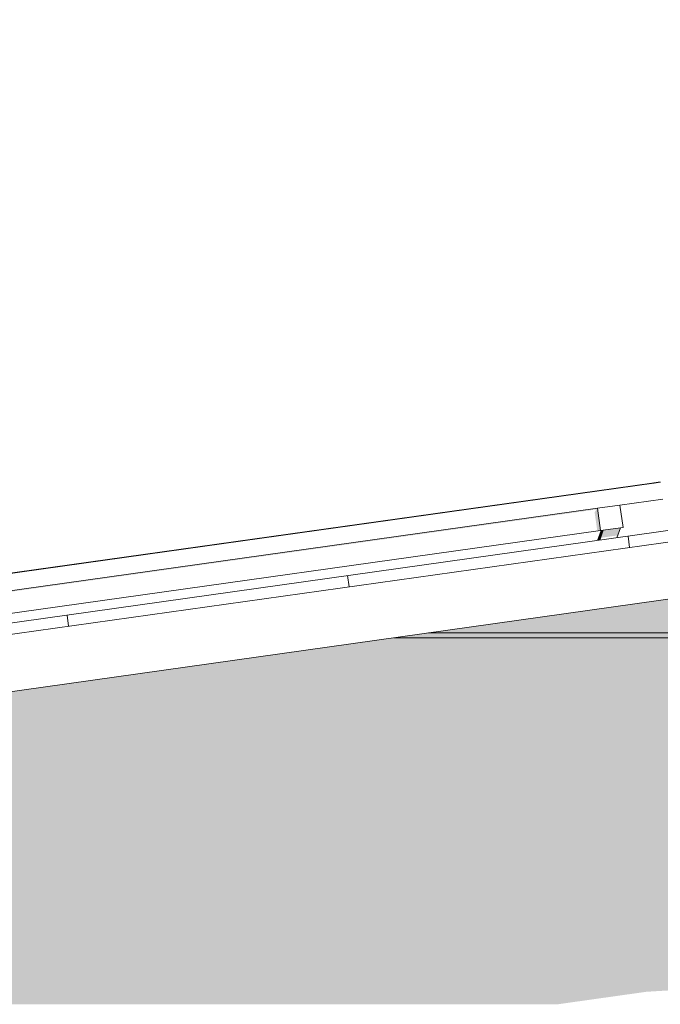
# Model space of a CAD drawing. Header units: metres. Extents: x -52 to 321, y -8 to 26.
# Tile 66 of 320: x -43.16 to -42.03, y 5.54 to 7.28. Entities that reach past the tile are written whole.
import ezdxf

# ---------------------------------------------------------------- set-up
doc = ezdxf.new("R2010")
doc.units = ezdxf.units.M
doc.header["$MEASUREMENT"] = 0
for name, color, linetype in [('10 Fassade', 7, 'Continuous'), ('30 Dachaufbau', 7, 'Continuous'), ('70 PV-Anlage', 7, 'Continuous'), ('94 Genehmigungsplanung Bemaßung', 7, 'Continuous')]:
    doc.layers.add(name, color=color, linetype=linetype)
doc.styles.add('ERSTELLTER_STIL_2', font='arial.ttf')
doc.dimstyles.new('ERSTELLTER_STIL__1', dxfattribs={"dimtxt": 0.25, "dimasz": 0.19, "dimexe": 0.18, "dimexo": 0.1, "dimgap": 0, "dimtad": 1, "dimtih": 1, "dimtoh": 1, "dimzin": 0, "dimdsep": 46, "dimtxsty": 'ERSTELLTER_STIL_2', "dimblk": 'ARROWHEAD_6', "dimblk1": 'ARROWHEAD_6', "dimblk2": 'ARROWHEAD_6', "dimcen": 0.09, "dimclrd": 7, "dimclre": 7, "dimclrt": 7, "dimazin": 0, "dimtfac": 1, "dimtdec": 4, "dimtmove": 0, "dimatfit": 3, "dimfxl": 1, "dimtolj": 1, "dimtzin": 0, "dimarcsym": 0})

# ---------------------------------------------------------------- blocks, each defined once
blk = doc.blocks.new('*X2', base_point=(-33357.279, 0))
at = {"layer": '30 Dachaufbau', "color": 7, "linetype": 'Continuous', "lineweight": 13}
for p, q in [((-42.0861, 6.3514), (-42.0889, 6.3712)), ((-42.0861, 6.3514), (-42.0889, 6.3712)), ((-42.5812, 6.2818), (-42.584, 6.3016)), ((-42.5812, 6.2818), (-42.584, 6.3016)), ((-43.0764, 6.2122), (-43.0791, 6.232)), ((-43.0764, 6.2122), (-43.0791, 6.232))]:
    blk.add_line(p, q, dxfattribs=at)
blk = doc.blocks.new('*D18', base_point=(-33357.279, 0))
at = {"layer": '94 Genehmigungsplanung Bemaßung', "color": 7, "linetype": 'Continuous', "lineweight": 13}
for p, q in [((-43.9997, 9.5481), (-43.9997, 9.9231)), ((-28.1801, 9.5481), (-28.1801, 9.9231)), ((-43.8997, 9.8356), (-44.0997, 9.6356)), ((-28.2801, 9.6356), (-28.0801, 9.8356)), ((-43.9997, 9.7356), (-28.1801, 9.7356)), ((-28.1801, 9.7356), (-28.0301, 9.7356))]:
    blk.add_line(p, q, dxfattribs=at)
at = {"layer": '94 Genehmigungsplanung Bemaßung', "color": 7, "lineweight": 13, "insert": (-36.5189, 9.7856), "char_height": 0.25, "attachment_point": 7, "style": 'ERSTELLTER_STIL_2'}
blk.add_mtext('\\A1;{\\pql;\\fArial|b0|i0|c0|p0;\\W1.000000;15,82}', dxfattribs=at)
blk = doc.blocks.new('ARROWHEAD_6')
at = {"color": 0, "linetype": 'Continuous', "lineweight": 0}
for p, q in [((-0.5, -0.5), (0.5, 0.5)), ((0, 0), (-1, 0))]:
    blk.add_line(p, q, dxfattribs=at)

msp = doc.modelspace()

# ---------------------------------------------------------------- hatches: boundary and pattern name
at = {"layer": '10 Fassade', "linetype": 'Continuous', "lineweight": 0, "true_color": 0x000000}
for points in [[(-42.0372, 6.2573), (-37.1434, 6.2573), (-37.1031, 6.2598), (-36.1612, 6.2598), (-36.116, 6.2573), (-30.1422, 6.2573), (-30.1635, 6.2603), (-42.0158, 6.2603)], [(-42.1947, 6.2351), (-37.3009, 6.2351), (-37.1434, 6.2573), (-42.0372, 6.2573)], [(-42.2374, 6.2291), (-42.4163, 6.204), (-37.5225, 6.204), (-37.3436, 6.2291)], [(-42.2374, 6.2291), (-37.3436, 6.2291), (-37.3034, 6.2316), (-35.9609, 6.2316), (-35.9158, 6.2291), (-29.9419, 6.2291), (-29.9633, 6.2321), (-42.2161, 6.2321)], [(-42.1947, 6.2351), (-42.2161, 6.2321), (-29.9633, 6.2321), (-29.9846, 6.2351)], [(-42.523, 6.189), (-37.6291, 6.189), (-37.6061, 6.1911), (-42.5079, 6.1911)], [(-42.5016, 6.192), (-42.5079, 6.1911), (-37.6061, 6.1911), (-37.5806, 6.192)], [(-42.5016, 6.192), (-29.6777, 6.192), (-29.684, 6.1929), (-42.4954, 6.1929)], [(-42.4954, 6.1929), (-29.684, 6.1929), (-29.6991, 6.195), (-42.4803, 6.195)], [(-42.4803, 6.195), (-29.6991, 6.195), (-29.7384, 6.2005), (-42.4409, 6.2005)], [(-42.4163, 6.204), (-42.4409, 6.2005), (-37.529, 6.2005), (-37.5225, 6.204)], [(-42.523, 6.189), (-42.7018, 6.1639), (-37.808, 6.1639), (-37.6291, 6.189)], [(-42.9021, 6.1357), (-38.0082, 6.1357), (-37.8507, 6.1579), (-42.7445, 6.1579)], [(-42.7445, 6.1579), (-37.8507, 6.1579), (-37.8105, 6.1604), (-35.4538, 6.1604), (-35.4087, 6.1579), (-29.4348, 6.1579), (-29.4562, 6.1609), (-42.7232, 6.1609)], [(-42.7018, 6.1639), (-42.7232, 6.1609), (-29.4562, 6.1609), (-29.4775, 6.1639)], [(-42.9448, 6.1297), (-43.1024, 6.1076), (-38.2085, 6.1076), (-38.051, 6.1297)], [(-42.9448, 6.1297), (-38.051, 6.1297), (-38.0107, 6.1322), (-35.2536, 6.1322), (-35.2084, 6.1297), (-29.2345, 6.1297), (-29.2559, 6.1327), (-42.9235, 6.1327)], [(-42.9021, 6.1357), (-42.9235, 6.1327), (-29.2559, 6.1327), (-29.2773, 6.1357)], [(-43.1451, 6.1016), (-38.2512, 6.1016), (-38.211, 6.1041), (-35.0533, 6.1041), (-35.0081, 6.1016), (-29.0343, 6.1016), (-29.0556, 6.1046), (-43.1237, 6.1046)], [(-43.1237, 6.1046), (-29.0556, 6.1046), (-29.077, 6.1076), (-43.1024, 6.1076)], [(-43.3026, 6.0794), (-38.4088, 6.0794), (-38.2512, 6.1016), (-43.1451, 6.1016)], [(-43.5028, 6.0513), (-38.609, 6.0513), (-38.4514, 6.0734), (-43.3453, 6.0734)], [(-43.3453, 6.0734), (-38.4514, 6.0734), (-38.4112, 6.0759), (-34.8531, 6.0759), (-34.8079, 6.0734), (-28.8341, 6.0734), (-28.8554, 6.0764), (-43.3239, 6.0764)], [(-43.3026, 6.0794), (-43.3239, 6.0764), (-28.8554, 6.0764), (-28.8768, 6.0794)], [(-43.5242, 6.0483), (-28.6551, 6.0483), (-28.6765, 6.0513), (-43.5028, 6.0513)], [(-43.7031, 6.0232), (-38.8093, 6.0232), (-38.6517, 6.0453), (-43.5455, 6.0453)], [(-43.5455, 6.0453), (-38.6517, 6.0453), (-38.6115, 6.0478), (-34.6529, 6.0478), (-34.6077, 6.0453), (-28.6338, 6.0453), (-28.6551, 6.0483), (-43.5242, 6.0483)], [(-43.9033, 5.995), (-39.0095, 5.995), (-38.852, 6.0171), (-43.7458, 6.0171)], [(-43.7245, 6.0201), (-43.7458, 6.0171), (-38.852, 6.0171), (-38.8118, 6.0196), (-34.4526, 6.0196), (-34.4074, 6.0171), (-28.4336, 6.0171), (-28.4549, 6.0201)], [(-43.7031, 6.0232), (-43.7245, 6.0201), (-28.4549, 6.0201), (-28.4762, 6.0232)], [(-43.9597, 5.9669), (-39.2097, 5.9669), (-39.0522, 5.989), (-43.946, 5.989), (-43.9597, 5.9871)], [(-43.946, 5.989), (-39.0522, 5.989), (-39.012, 5.9915), (-34.2523, 5.9915), (-34.2072, 5.989), (-28.2333, 5.989), (-28.2547, 5.992), (-43.9247, 5.992)], [(-43.9247, 5.992), (-28.2547, 5.992), (-28.276, 5.995), (-43.9033, 5.995)], [(-28.2197, 5.9669), (-43.9597, 5.9669), (-43.9567, 5.9639), (-28.2227, 5.9639)], [(-43.9597, 5.9609), (-39.2524, 5.9609), (-39.2122, 5.9634), (-34.0521, 5.9634), (-34.0069, 5.9609), (-28.2197, 5.9609), (-28.2227, 5.9639), (-43.9567, 5.9639)], [(-43.9597, 5.9609), (-43.9597, 5.9387), (-39.41, 5.9387), (-39.2524, 5.9609)], [(-43.9597, 5.9387), (-43.9567, 5.9357), (-28.2227, 5.9357), (-28.2197, 5.9387)], [(-43.9597, 5.9327), (-39.4527, 5.9327), (-39.4125, 5.9352), (-33.8518, 5.9352), (-33.8066, 5.9327), (-28.2197, 5.9327), (-28.2227, 5.9357), (-43.9567, 5.9357)], [(-43.9597, 5.9106), (-39.6103, 5.9106), (-39.4527, 5.9327), (-43.9597, 5.9327)], [(-28.2197, 5.9106), (-43.9597, 5.9106), (-43.9567, 5.9076), (-28.2227, 5.9076)], [(-43.9567, 5.9076), (-43.9597, 5.9046), (-39.6529, 5.9046), (-39.6127, 5.9071), (-33.6516, 5.9071), (-33.6064, 5.9046), (-28.2197, 5.9046), (-28.2227, 5.9076)], [(-43.9597, 5.9046), (-43.9597, 5.8824), (-39.8105, 5.8824), (-39.6529, 5.9046)], [(-43.9597, 5.8824), (-43.9567, 5.8794), (-28.2227, 5.8794), (-28.2197, 5.8824)], [(-43.9597, 5.8764), (-39.8532, 5.8764), (-39.813, 5.8789), (-33.4514, 5.8789), (-33.4062, 5.8764), (-28.2197, 5.8764), (-28.2227, 5.8794), (-43.9567, 5.8794)], [(-43.9597, 5.8543), (-40.0108, 5.8543), (-39.8532, 5.8764), (-43.9597, 5.8764)], [(-43.9597, 5.8543), (-43.9567, 5.8513), (-28.2227, 5.8513), (-28.2197, 5.8543)], [(-43.9567, 5.8513), (-43.9597, 5.8483), (-40.0535, 5.8483), (-40.0133, 5.8508), (-33.2511, 5.8508), (-33.2059, 5.8483), (-28.2197, 5.8483), (-28.2227, 5.8513)], [(-43.9597, 5.8483), (-43.9597, 5.8262), (-40.211, 5.8262), (-40.0535, 5.8483)], [(-43.9597, 5.8262), (-43.9567, 5.8232), (-28.2227, 5.8232), (-28.2197, 5.8262)], [(-43.9597, 5.8201), (-40.2537, 5.8201), (-40.2135, 5.8226), (-33.0508, 5.8226), (-33.0057, 5.8201), (-28.2197, 5.8201), (-28.2227, 5.8232), (-43.9567, 5.8232)], [(-43.9597, 5.8201), (-43.9597, 5.798), (-40.4112, 5.798), (-40.2537, 5.8201)], [(-43.9597, 5.798), (-43.9567, 5.795), (-28.2227, 5.795), (-28.2197, 5.798)], [(-43.9597, 5.792), (-40.4539, 5.792), (-40.4137, 5.7945), (-32.8506, 5.7945), (-32.8054, 5.792), (-28.2197, 5.792), (-28.2227, 5.795), (-43.9567, 5.795)], [(-43.9597, 5.792), (-43.9597, 5.7699), (-40.6115, 5.7699), (-40.4539, 5.792)], [(-28.2197, 5.7699), (-43.9597, 5.7699), (-43.9567, 5.7669), (-28.2227, 5.7669)], [(-43.9567, 5.7669), (-43.9597, 5.7639), (-40.6542, 5.7639), (-40.614, 5.7663), (-32.6503, 5.7663), (-32.6051, 5.7639), (-28.2197, 5.7639), (-28.2227, 5.7669)], [(-43.9597, 5.7417), (-40.8118, 5.7417), (-40.6542, 5.7639), (-43.9597, 5.7639)], [(-28.2197, 5.7417), (-43.9597, 5.7417), (-43.9567, 5.7387), (-28.2227, 5.7387)], [(-43.9567, 5.7387), (-43.9597, 5.7357), (-40.8544, 5.7357), (-40.8142, 5.7382), (-32.4501, 5.7382), (-32.4049, 5.7357), (-28.2197, 5.7357), (-28.2227, 5.7387)], [(-43.9597, 5.7357), (-43.9597, 5.7136), (-41.012, 5.7136), (-40.8544, 5.7357)], [(-43.9597, 5.7136), (-43.9567, 5.7106), (-28.2227, 5.7106), (-28.2197, 5.7136)], [(-43.9597, 5.7076), (-41.0547, 5.7076), (-41.0145, 5.7101), (-32.2499, 5.7101), (-32.2047, 5.7076), (-28.2197, 5.7076), (-28.2227, 5.7106), (-43.9567, 5.7106)], [(-43.9597, 5.7076), (-43.9597, 5.6854), (-41.2123, 5.6854), (-41.0547, 5.7076)], [(-28.2197, 5.6854), (-43.9597, 5.6854), (-43.9567, 5.6824), (-28.2227, 5.6824)], [(-43.9597, 5.6794), (-41.255, 5.6794), (-41.2148, 5.6819), (-32.0496, 5.6819), (-32.0044, 5.6794), (-28.2197, 5.6794), (-28.2227, 5.6824), (-43.9567, 5.6824)], [(-43.9597, 5.6794), (-43.9597, 5.6573), (-41.4125, 5.6573), (-41.255, 5.6794)], [(-43.9597, 5.6573), (-43.9567, 5.6543), (-28.2227, 5.6543), (-28.2197, 5.6573)], [(-43.9597, 5.6513), (-41.4552, 5.6513), (-41.415, 5.6538), (-31.8493, 5.6538), (-31.8042, 5.6513), (-28.2197, 5.6513), (-28.2227, 5.6543), (-43.9567, 5.6543)], [(-43.9597, 5.6513), (-43.9597, 5.6291), (-41.6127, 5.6291), (-41.4552, 5.6513)], [(-28.2197, 5.6291), (-43.9597, 5.6291), (-43.9567, 5.6262), (-28.2227, 5.6262)], [(-43.9597, 5.6231), (-41.6554, 5.6231), (-41.6152, 5.6256), (-31.6491, 5.6256), (-31.6039, 5.6231), (-28.2197, 5.6231), (-28.2227, 5.6262), (-43.9567, 5.6262)], [(-43.9597, 5.6231), (-43.9597, 5.601), (-41.813, 5.601), (-41.6554, 5.6231)], [(-43.9597, 5.601), (-43.9567, 5.598), (-28.2227, 5.598), (-28.2197, 5.601)], [(-43.9597, 5.595), (-41.8557, 5.595), (-41.8155, 5.5975), (-31.4488, 5.5975), (-31.4036, 5.595), (-28.2197, 5.595), (-28.2227, 5.598), (-43.9567, 5.598)], [(-43.9597, 5.5729), (-42.0133, 5.5729), (-41.8557, 5.595), (-43.9597, 5.595)], [(-28.2197, 5.5729), (-43.9597, 5.5729), (-43.9567, 5.5699), (-28.2227, 5.5699)], [(-43.9567, 5.5699), (-43.9597, 5.5669), (-42.0559, 5.5669), (-42.0157, 5.5693), (-31.2486, 5.5693), (-31.2034, 5.5669), (-28.2197, 5.5669), (-28.2227, 5.5699)], [(-43.9597, 5.5669), (-43.9597, 5.5447), (-42.2135, 5.5447), (-42.056, 5.5669)]]:
    msp.add_hatch(color=18, dxfattribs=at).paths.add_polyline_path(points)
at = {"layer": '70 PV-Anlage', "linetype": 'Continuous', "lineweight": 0, "true_color": 0x000000}
for points in [[(-42.0468, 6.4651), (-42.0468, 6.465), (-42.0467, 6.4651)], [(-42.0466, 6.4651), (-42.0467, 6.4651), (-42.0467, 6.465)], [(-42.0466, 6.4651), (-42.0466, 6.465), (-42.0465, 6.4651)], [(-42.0465, 6.4651), (-42.0465, 6.465), (-42.0464, 6.4651)], [(-42.0464, 6.4651), (-42.0464, 6.465), (-42.0464, 6.465), (-42.0463, 6.4651)], [(-42.0462, 6.4651), (-42.0463, 6.4651), (-42.0463, 6.465)], [(-42.0462, 6.4651), (-42.0462, 6.465), (-42.0461, 6.4651)], [(-42.0461, 6.4651), (-42.0461, 6.465), (-42.046, 6.4651)], [(-42.046, 6.4651), (-42.046, 6.465), (-42.0459, 6.4651)], [(-42.0459, 6.4651), (-42.0459, 6.465), (-42.0458, 6.4651)], [(-42.0457, 6.4651), (-42.0458, 6.4651), (-42.0458, 6.465)], [(-42.0457, 6.4651), (-42.0457, 6.465), (-42.0455, 6.4651)], [(-42.0455, 6.4651), (-42.0455, 6.465), (-42.0454, 6.4651)], [(-42.0454, 6.4651), (-42.0454, 6.465), (-42.0453, 6.4651)], [(-42.0453, 6.4651), (-42.0453, 6.465), (-42.0452, 6.4651)], [(-42.0451, 6.4651), (-42.0452, 6.4651), (-42.0452, 6.465)], [(-42.0451, 6.4651), (-42.0451, 6.465), (-42.045, 6.4651)], [(-42.045, 6.4651), (-42.045, 6.465), (-42.0449, 6.4651)], [(-42.0449, 6.4651), (-42.0449, 6.465), (-42.0448, 6.4651)], [(-42.0448, 6.4651), (-42.0448, 6.465), (-42.0447, 6.4651)], [(-42.0447, 6.4651), (-42.0447, 6.465), (-42.0446, 6.4651)], [(-42.0446, 6.4651), (-42.0446, 6.465), (-42.0445, 6.4651)], [(-42.0445, 6.4651), (-42.0445, 6.465), (-42.0445, 6.465), (-42.0444, 6.4651)], [(-42.0444, 6.4651), (-42.0444, 6.465), (-42.0443, 6.4651)], [(-42.0442, 6.4651), (-42.0442, 6.465), (-42.0441, 6.4651)], [(-42.0441, 6.4651), (-42.0441, 6.465), (-42.044, 6.4651)], [(-42.044, 6.4651), (-42.044, 6.465), (-42.0439, 6.4651)], [(-42.0438, 6.4651), (-42.0439, 6.4651), (-42.0439, 6.465)], [(-42.0438, 6.4651), (-42.0438, 6.465), (-42.0437, 6.4651)], [(-42.0437, 6.4651), (-42.0437, 6.465), (-42.0436, 6.4651)], [(-42.0436, 6.4651), (-42.0436, 6.465), (-42.0435, 6.4651)], [(-42.0435, 6.4651), (-42.0435, 6.465), (-42.0434, 6.4651)], [(-42.0434, 6.4651), (-42.0434, 6.465), (-42.0433, 6.4651)], [(-42.0432, 6.4651), (-42.0433, 6.4651), (-42.0433, 6.465)], [(-42.0432, 6.4651), (-42.0432, 6.465), (-42.0431, 6.4651)], [(-43.6877, 6.2036), (-43.6874, 6.2017), (-42.1444, 6.4186), (-42.1479, 6.4137), (-42.1432, 6.3803), (-42.1373, 6.3811), (-42.1429, 6.4207)], [(-42.1429, 6.3636), (-42.1428, 6.3636), (-42.1364, 6.3812), (-42.1366, 6.3812)], [(-42.1364, 6.3812), (-42.1428, 6.3636), (-42.1427, 6.3636), (-42.1363, 6.3813)], [(-42.1363, 6.3813), (-42.1427, 6.3636), (-42.1426, 6.3636), (-42.1362, 6.3813)], [(-42.1362, 6.3813), (-42.1426, 6.3636), (-42.1425, 6.3637), (-42.1361, 6.3813)], [(-42.1361, 6.3813), (-42.1425, 6.3637), (-42.1424, 6.3637), (-42.136, 6.3813)], [(-42.136, 6.3813), (-42.1424, 6.3637), (-42.1423, 6.3637), (-42.1359, 6.3813)], [(-42.1359, 6.3813), (-42.1422, 6.3637), (-42.1421, 6.3637), (-42.1358, 6.3813)], [(-42.1358, 6.3813), (-42.1421, 6.3637), (-42.142, 6.3637), (-42.1357, 6.3814)], [(-42.1356, 6.3814), (-42.142, 6.3637), (-42.1419, 6.3637), (-42.1355, 6.3814)], [(-42.1419, 6.3637), (-42.1418, 6.3638), (-42.1354, 6.3814), (-42.1355, 6.3814)], [(-42.1418, 6.3638), (-42.1417, 6.3638), (-42.1353, 6.3814), (-42.1354, 6.3814)], [(-42.1353, 6.3814), (-42.1417, 6.3638), (-42.1416, 6.3638), (-42.1352, 6.3814)], [(-42.1352, 6.3814), (-42.1416, 6.3638), (-42.1415, 6.3638), (-42.1351, 6.3814)], [(-42.1351, 6.3814), (-42.1414, 6.3638), (-42.1413, 6.3638), (-42.135, 6.3814)], [(-42.135, 6.3814), (-42.1413, 6.3638), (-42.1412, 6.3638), (-42.1349, 6.3815)], [(-42.1348, 6.3815), (-42.1412, 6.3638), (-42.1411, 6.3639), (-42.1347, 6.3815)], [(-42.1347, 6.3815), (-42.1411, 6.3639), (-42.141, 6.3639), (-42.1346, 6.3815)], [(-42.1346, 6.3815), (-42.141, 6.3639), (-42.1409, 6.3639), (-42.1345, 6.3815)], [(-42.1345, 6.3815), (-42.1409, 6.3639), (-42.1408, 6.3639), (-42.1344, 6.3815)], [(-42.1344, 6.3815), (-42.1408, 6.3639), (-42.1407, 6.3639), (-42.1343, 6.3815)], [(-42.1343, 6.3815), (-42.1407, 6.3639), (-42.1405, 6.3639), (-42.1342, 6.3816)], [(-42.1342, 6.3816), (-42.1405, 6.3639), (-42.1404, 6.3639), (-42.1341, 6.3816)], [(-42.1341, 6.3816), (-42.1404, 6.3639), (-42.1403, 6.364), (-42.1339, 6.3816)], [(-42.1339, 6.3816), (-42.1403, 6.364), (-42.1402, 6.364), (-42.1338, 6.3816)], [(-42.1338, 6.3816), (-42.1402, 6.364), (-42.1401, 6.364), (-42.1337, 6.3816)], [(-42.1337, 6.3816), (-42.1401, 6.364), (-42.14, 6.364), (-42.1336, 6.3816)], [(-42.1336, 6.3816), (-42.14, 6.364), (-42.1399, 6.364), (-42.1335, 6.3817)], [(-42.1335, 6.3817), (-42.1399, 6.364), (-42.1397, 6.364), (-42.1334, 6.3817)], [(-42.1334, 6.3817), (-42.1397, 6.364), (-42.1396, 6.3641), (-42.1333, 6.3817)], [(-42.1333, 6.3817), (-42.1396, 6.3641), (-42.1395, 6.3641), (-42.1331, 6.3817)], [(-42.1331, 6.3817), (-42.1395, 6.3641), (-42.1394, 6.3641), (-42.133, 6.3817)], [(-42.133, 6.3817), (-42.1394, 6.3641), (-42.1393, 6.3641), (-42.1329, 6.3817)], [(-42.1329, 6.3817), (-42.1393, 6.3641), (-42.1392, 6.3641), (-42.1328, 6.3818)], [(-42.1328, 6.3818), (-42.1392, 6.3641), (-42.1391, 6.3641), (-42.1327, 6.3818)], [(-42.1327, 6.3818), (-42.1391, 6.3641), (-42.139, 6.3642), (-42.1326, 6.3818)], [(-42.1374, 6.3684), (-42.1077, 6.3725), (-42.1069, 6.3737), (-42.1024, 6.386), (-42.1326, 6.3818)]]:
    msp.add_hatch(color=18, dxfattribs=at).paths.add_polyline_path(points)

# ---------------------------------------------------------------- linework, layer by layer
at = {"layer": '10 Fassade', "color": 7, "linetype": 'Continuous', "lineweight": 13}
for p, q in [((-42.5016, 6.192), (-29.6777, 6.192)), ((-42.4409, 6.2005), (-29.7384, 6.2005))]:
    msp.add_line(p, q, dxfattribs=at)
at = {"layer": '30 Dachaufbau', "color": 7, "linetype": 'Continuous', "lineweight": 13}
for p, q in [((-44.5645, 6.0233), (-36.0897, 7.2143)), ((-36.0897, 7.1941), (-44.5618, 6.0035)), ((-36.0897, 7.0931), (-44.5478, 5.9044))]:
    msp.add_line(p, q, dxfattribs=at)
at = {"layer": '70 PV-Anlage', "color": 7, "linetype": 'Continuous', "lineweight": 13}
for p, q in [((-43.7315, 6.2278), (-42.0317, 6.4667)), ((-43.7204, 6.2298), (-42.0468, 6.4651)), ((-43.7203, 6.2298), (-42.0467, 6.4651)), ((-43.7202, 6.2298), (-42.0466, 6.4651)), ((-43.7201, 6.2298), (-42.0465, 6.4651)), ((-43.72, 6.2298), (-42.0464, 6.4651)), ((-43.7199, 6.2298), (-42.0463, 6.4651)), ((-43.7197, 6.2298), (-42.0462, 6.4651)), ((-43.7196, 6.2298), (-42.0461, 6.4651)), ((-43.7195, 6.2298), (-42.046, 6.4651)), ((-43.7194, 6.2298), (-42.0459, 6.4651)), ((-43.7193, 6.2298), (-42.0458, 6.4651)), ((-43.7192, 6.2298), (-42.0457, 6.4651)), ((-43.7191, 6.2298), (-42.0455, 6.4651)), ((-43.719, 6.2298), (-42.0454, 6.4651)), ((-43.7189, 6.2298), (-42.0453, 6.4651)), ((-43.7188, 6.2298), (-42.0452, 6.4651)), ((-43.7187, 6.2298), (-42.0451, 6.4651)), ((-43.7186, 6.2298), (-42.045, 6.4651)), ((-43.7184, 6.2298), (-42.0449, 6.4651)), ((-43.7183, 6.2298), (-42.0448, 6.4651)), ((-43.7182, 6.2298), (-42.0447, 6.4651)), ((-43.7181, 6.2298), (-42.0446, 6.4651)), ((-43.718, 6.2298), (-42.0445, 6.4651)), ((-43.7179, 6.2298), (-42.0444, 6.4651)), ((-43.7178, 6.2298), (-42.0442, 6.4651)), ((-43.7177, 6.2298), (-42.0441, 6.4651)), ((-43.7176, 6.2298), (-42.044, 6.4651)), ((-43.7175, 6.2298), (-42.0439, 6.4651)), ((-43.7174, 6.2298), (-42.0438, 6.4651)), ((-43.7173, 6.2298), (-42.0437, 6.4651)), ((-43.7172, 6.2298), (-42.0436, 6.4651)), ((-43.717, 6.2298), (-42.0435, 6.4651)), ((-43.7169, 6.2298), (-42.0434, 6.4651)), ((-43.7168, 6.2298), (-42.0433, 6.4651)), ((-43.7167, 6.2298), (-42.0432, 6.4651)), ((-42.0355, 6.4667), (-42.0468, 6.4651)), ((-42.0468, 6.4651), (-42.0467, 6.4651)), ((-42.0353, 6.4667), (-42.0467, 6.4651)), ((-42.0467, 6.4651), (-42.0466, 6.4651)), ((-42.0352, 6.4667), (-42.0466, 6.4651)), ((-42.0466, 6.4651), (-42.0465, 6.4651)), ((-42.0351, 6.4667), (-42.0465, 6.4651)), ((-42.0465, 6.4651), (-42.0464, 6.4651)), ((-42.035, 6.4667), (-42.0464, 6.4651)), ((-42.0464, 6.4651), (-42.0463, 6.4651)), ((-42.0349, 6.4667), (-42.0463, 6.4651)), ((-42.0463, 6.4651), (-42.0462, 6.4651)), ((-42.0348, 6.4667), (-42.0462, 6.4651)), ((-42.0462, 6.4651), (-42.0461, 6.4651)), ((-42.0347, 6.4667), (-42.0461, 6.4651)), ((-42.0461, 6.4651), (-42.046, 6.4651)), ((-42.0346, 6.4667), (-42.046, 6.4651)), ((-42.046, 6.4651), (-42.0459, 6.4651)), ((-42.0345, 6.4667), (-42.0459, 6.4651)), ((-42.0459, 6.4651), (-42.0458, 6.4651)), ((-42.0344, 6.4667), (-42.0458, 6.4651)), ((-42.0458, 6.4651), (-42.0457, 6.4651)), ((-42.0343, 6.4667), (-42.0457, 6.4651)), ((-42.0457, 6.4651), (-42.0455, 6.4651)), ((-42.0342, 6.4667), (-42.0455, 6.4651)), ((-42.0455, 6.4651), (-42.0454, 6.4651)), ((-42.034, 6.4667), (-42.0454, 6.4651)), ((-42.0454, 6.4651), (-42.0453, 6.4651)), ((-42.0339, 6.4667), (-42.0453, 6.4651)), ((-42.0453, 6.4651), (-42.0452, 6.4651)), ((-42.0338, 6.4667), (-42.0452, 6.4651)), ((-42.0452, 6.4651), (-42.0451, 6.4651)), ((-42.0337, 6.4667), (-42.0451, 6.4651)), ((-42.0451, 6.4651), (-42.045, 6.4651)), ((-42.0336, 6.4667), (-42.045, 6.4651)), ((-42.045, 6.4651), (-42.0449, 6.4651)), ((-42.0335, 6.4667), (-42.0449, 6.4651)), ((-42.0449, 6.4651), (-42.0448, 6.4651)), ((-42.0334, 6.4667), (-42.0448, 6.4651)), ((-42.0448, 6.4651), (-42.0447, 6.4651)), ((-42.0333, 6.4667), (-42.0447, 6.4651)), ((-42.0447, 6.4651), (-42.0446, 6.4651)), ((-42.0332, 6.4667), (-42.0446, 6.4651)), ((-42.0446, 6.4651), (-42.0445, 6.4651)), ((-42.0331, 6.4667), (-42.0445, 6.4651)), ((-42.0445, 6.4651), (-42.0444, 6.4651)), ((-42.033, 6.4667), (-42.0444, 6.4651)), ((-42.0444, 6.4651), (-42.0443, 6.4651)), ((-42.0329, 6.4667), (-42.0442, 6.4651)), ((-42.0442, 6.4651), (-42.0441, 6.4651)), ((-42.0328, 6.4667), (-42.0441, 6.4651)), ((-42.0441, 6.4651), (-42.044, 6.4651)), ((-42.0326, 6.4667), (-42.044, 6.4651)), ((-42.044, 6.4651), (-42.0439, 6.4651)), ((-42.0325, 6.4667), (-42.0439, 6.4651)), ((-42.0439, 6.4651), (-42.0438, 6.4651)), ((-42.0324, 6.4667), (-42.0438, 6.4651)), ((-42.0438, 6.4651), (-42.0437, 6.4651)), ((-42.0323, 6.4667), (-42.0437, 6.4651)), ((-42.0437, 6.4651), (-42.0436, 6.4651)), ((-42.0322, 6.4667), (-42.0436, 6.4651)), ((-42.0436, 6.4651), (-42.0435, 6.4651)), ((-42.0321, 6.4667), (-42.0435, 6.4651)), ((-42.0435, 6.4651), (-42.0434, 6.4651)), ((-42.032, 6.4667), (-42.0434, 6.4651)), ((-42.0434, 6.4651), (-42.0433, 6.4651)), ((-42.0319, 6.4667), (-42.0433, 6.4651)), ((-42.0433, 6.4651), (-42.0432, 6.4651)), ((-42.0318, 6.4667), (-42.0432, 6.4651)), ((-42.0432, 6.4651), (-42.0431, 6.4651)), ((-42.0353, 6.4667), (-42.0355, 6.4667)), ((-42.0352, 6.4667), (-42.0353, 6.4667)), ((-42.0351, 6.4667), (-42.0352, 6.4667)), ((-42.035, 6.4667), (-42.0351, 6.4667)), ((-42.0349, 6.4667), (-42.035, 6.4667)), ((-42.0348, 6.4667), (-42.0349, 6.4667)), ((-42.0347, 6.4667), (-42.0348, 6.4667)), ((-42.0346, 6.4667), (-42.0347, 6.4667)), ((-42.0345, 6.4667), (-42.0346, 6.4667)), ((-42.0344, 6.4667), (-42.0345, 6.4667)), ((-42.0343, 6.4667), (-42.0344, 6.4667)), ((-42.0342, 6.4667), (-42.0343, 6.4667)), ((-42.034, 6.4667), (-42.0342, 6.4667)), ((-42.0339, 6.4667), (-42.034, 6.4667)), ((-42.0338, 6.4667), (-42.0339, 6.4667)), ((-42.0337, 6.4667), (-42.0338, 6.4667)), ((-42.0336, 6.4667), (-42.0337, 6.4667)), ((-42.0335, 6.4667), (-42.0336, 6.4667)), ((-42.0334, 6.4667), (-42.0335, 6.4667)), ((-42.0333, 6.4667), (-42.0334, 6.4667)), ((-42.0332, 6.4667), (-42.0333, 6.4667)), ((-42.0331, 6.4667), (-42.0332, 6.4667)), ((-42.033, 6.4667), (-42.0331, 6.4667)), ((-42.0329, 6.4667), (-42.033, 6.4667)), ((-42.0328, 6.4667), (-42.0329, 6.4667)), ((-42.0326, 6.4667), (-42.0328, 6.4667)), ((-42.0325, 6.4667), (-42.0326, 6.4667)), ((-42.0324, 6.4667), (-42.0325, 6.4667)), ((-42.0323, 6.4667), (-42.0324, 6.4667)), ((-42.0322, 6.4667), (-42.0323, 6.4667)), ((-42.0321, 6.4667), (-42.0322, 6.4667)), ((-42.032, 6.4667), (-42.0321, 6.4667)), ((-42.1033, 6.4263), (-42.0275, 6.4369)), ((-43.6877, 6.2036), (-42.1429, 6.4207)), ((-42.1429, 6.4207), (-42.1033, 6.4263)), ((-42.1373, 6.3811), (-42.1429, 6.4207)), ((-42.0977, 6.3867), (-42.1033, 6.4263)), ((-43.6821, 6.164), (-42.1373, 6.3811)), ((-42.1366, 6.3812), (-42.1429, 6.3636)), ((-42.1364, 6.3812), (-42.1428, 6.3636)), ((-42.1363, 6.3813), (-42.1427, 6.3636)), ((-42.1362, 6.3813), (-42.1426, 6.3636)), ((-42.1361, 6.3813), (-42.1425, 6.3637)), ((-42.136, 6.3813), (-42.1424, 6.3637)), ((-42.1359, 6.3813), (-42.1422, 6.3637)), ((-42.1358, 6.3813), (-42.1421, 6.3637)), ((-42.1356, 6.3814), (-42.142, 6.3637)), ((-42.1355, 6.3814), (-42.1419, 6.3637)), ((-42.1354, 6.3814), (-42.1418, 6.3638)), ((-42.1353, 6.3814), (-42.1417, 6.3638)), ((-42.1352, 6.3814), (-42.1416, 6.3638)), ((-42.1351, 6.3814), (-42.1414, 6.3638)), ((-42.135, 6.3814), (-42.1413, 6.3638)), ((-42.1348, 6.3815), (-42.1412, 6.3638)), ((-42.1347, 6.3815), (-42.1411, 6.3639)), ((-42.1346, 6.3815), (-42.141, 6.3639)), ((-42.1345, 6.3815), (-42.1409, 6.3639)), ((-42.1344, 6.3815), (-42.1408, 6.3639)), ((-42.1343, 6.3815), (-42.1407, 6.3639)), ((-42.1342, 6.3816), (-42.1405, 6.3639)), ((-42.1341, 6.3816), (-42.1404, 6.3639)), ((-42.1339, 6.3816), (-42.1403, 6.364)), ((-42.1338, 6.3816), (-42.1402, 6.364)), ((-42.1337, 6.3816), (-42.1401, 6.364)), ((-42.1336, 6.3816), (-42.14, 6.364)), ((-42.1335, 6.3817), (-42.1399, 6.364)), ((-42.1334, 6.3817), (-42.1397, 6.364)), ((-42.1333, 6.3817), (-42.1396, 6.3641)), ((-42.1331, 6.3817), (-42.1395, 6.3641)), ((-42.133, 6.3817), (-42.1394, 6.3641)), ((-42.1329, 6.3817), (-42.1393, 6.3641)), ((-42.1328, 6.3818), (-42.1392, 6.3641)), ((-42.1327, 6.3818), (-42.1391, 6.3641)), ((-42.1326, 6.3818), (-42.1389, 6.3642)), ((-42.1373, 6.3811), (-42.0977, 6.3867)), ((-42.1088, 6.3684), (-42.1024, 6.386)), ((-42.1429, 6.3636), (-42.1429, 6.3636)), ((-42.1428, 6.3636), (-42.1428, 6.3636)), ((-42.1428, 6.3636), (-42.1428, 6.3636)), ((-42.1428, 6.3636), (-42.1428, 6.3636)), ((-42.1427, 6.3636), (-42.1427, 6.3636)), ((-42.1427, 6.3636), (-42.1427, 6.3636)), ((-42.1427, 6.3636), (-42.1427, 6.3636)), ((-42.1426, 6.3636), (-42.1426, 6.3636)), ((-42.1426, 6.3636), (-42.1426, 6.3636)), ((-42.1426, 6.3636), (-42.1426, 6.3636)), ((-42.1425, 6.3637), (-42.1425, 6.3637)), ((-42.1425, 6.3637), (-42.1425, 6.3637)), ((-42.1425, 6.3637), (-42.1425, 6.3637)), ((-42.1424, 6.3637), (-42.1424, 6.3637)), ((-42.1424, 6.3637), (-42.1424, 6.3637)), ((-42.1424, 6.3637), (-42.1424, 6.3637)), ((-42.1423, 6.3637), (-42.1423, 6.3637)), ((-42.1422, 6.3637), (-42.1422, 6.3637)), ((-42.1422, 6.3637), (-42.1422, 6.3637)), ((-42.1421, 6.3637), (-42.1421, 6.3637)), ((-42.1421, 6.3637), (-42.1421, 6.3637)), ((-42.1421, 6.3637), (-42.1421, 6.3637)), ((-42.142, 6.3637), (-42.142, 6.3637)), ((-42.142, 6.3637), (-42.142, 6.3637)), ((-42.142, 6.3637), (-42.142, 6.3637)), ((-42.1419, 6.3637), (-42.1419, 6.3637)), ((-42.1419, 6.3637), (-42.1419, 6.3637)), ((-42.1419, 6.3637), (-42.1419, 6.3637)), ((-42.1418, 6.3638), (-42.1418, 6.3638)), ((-42.1418, 6.3638), (-42.1418, 6.3638)), ((-42.1418, 6.3638), (-42.1418, 6.3638)), ((-42.1417, 6.3638), (-42.1417, 6.3638)), ((-42.1417, 6.3638), (-42.1417, 6.3638)), ((-42.1417, 6.3638), (-42.1417, 6.3638)), ((-42.1416, 6.3638), (-42.1416, 6.3638)), ((-42.1416, 6.3638), (-42.1416, 6.3638)), ((-42.1416, 6.3638), (-42.1416, 6.3638)), ((-42.1415, 6.3638), (-42.1415, 6.3638)), ((-42.1415, 6.3638), (-42.1415, 6.3638)), ((-42.1415, 6.3638), (-42.1415, 6.3638)), ((-42.1413, 6.3638), (-42.1413, 6.3638)), ((-42.1413, 6.3638), (-42.1413, 6.3638)), ((-42.1413, 6.3638), (-42.1413, 6.3638)), ((-42.1412, 6.3638), (-42.1412, 6.3638)), ((-42.1412, 6.3638), (-42.1412, 6.3638)), ((-42.1412, 6.3638), (-42.1412, 6.3638)), ((-42.1411, 6.3639), (-42.1411, 6.3639)), ((-42.1411, 6.3639), (-42.1411, 6.3639)), ((-42.1411, 6.3639), (-42.1411, 6.3639)), ((-42.141, 6.3639), (-42.141, 6.3639)), ((-42.141, 6.3639), (-42.141, 6.3639)), ((-42.141, 6.3639), (-42.141, 6.3639)), ((-42.1409, 6.3639), (-42.1409, 6.3639)), ((-42.1409, 6.3639), (-42.1409, 6.3639)), ((-42.1409, 6.3639), (-42.1409, 6.3639)), ((-42.1408, 6.3639), (-42.1408, 6.3639)), ((-42.1408, 6.3639), (-42.1408, 6.3639)), ((-42.1408, 6.3639), (-42.1408, 6.3639)), ((-42.1407, 6.3639), (-42.1407, 6.3639)), ((-42.1407, 6.3639), (-42.1407, 6.3639)), ((-42.1407, 6.3639), (-42.1407, 6.3639)), ((-42.1405, 6.3639), (-42.1405, 6.3639)), ((-42.1405, 6.3639), (-42.1405, 6.3639)), ((-42.1405, 6.3639), (-42.1405, 6.3639)), ((-42.1404, 6.3639), (-42.1404, 6.3639)), ((-42.1404, 6.3639), (-42.1404, 6.3639)), ((-42.1404, 6.3639), (-42.1404, 6.3639)), ((-42.1403, 6.364), (-42.1403, 6.364)), ((-42.1403, 6.364), (-42.1403, 6.364)), ((-42.1403, 6.364), (-42.1403, 6.364)), ((-42.1402, 6.364), (-42.1402, 6.364)), ((-42.1402, 6.364), (-42.1402, 6.364)), ((-42.1402, 6.364), (-42.1402, 6.364)), ((-42.1401, 6.364), (-42.1401, 6.364)), ((-42.1401, 6.364), (-42.1401, 6.364)), ((-42.1401, 6.364), (-42.1401, 6.364)), ((-42.14, 6.364), (-42.14, 6.364)), ((-42.14, 6.364), (-42.14, 6.364)), ((-42.14, 6.364), (-42.14, 6.364)), ((-42.1399, 6.364), (-42.1399, 6.364)), ((-42.1399, 6.364), (-42.1399, 6.364)), ((-42.1399, 6.364), (-42.1399, 6.364)), ((-42.1397, 6.364), (-42.1397, 6.364)), ((-42.1397, 6.364), (-42.1397, 6.364)), ((-42.1397, 6.364), (-42.1397, 6.364)), ((-42.1396, 6.3641), (-42.1396, 6.3641)), ((-42.1396, 6.3641), (-42.1396, 6.3641)), ((-42.1396, 6.3641), (-42.1396, 6.3641)), ((-42.1395, 6.3641), (-42.1395, 6.3641)), ((-42.1395, 6.3641), (-42.1395, 6.3641)), ((-42.1395, 6.3641), (-42.1395, 6.3641)), ((-42.1394, 6.3641), (-42.1394, 6.3641)), ((-42.1394, 6.3641), (-42.1394, 6.3641)), ((-42.1394, 6.3641), (-42.1394, 6.3641)), ((-42.1393, 6.3641), (-42.1393, 6.3641)), ((-42.1393, 6.3641), (-42.1393, 6.3641)), ((-42.1393, 6.3641), (-42.1393, 6.3641)), ((-42.1392, 6.3641), (-42.1392, 6.3641)), ((-42.1392, 6.3641), (-42.1392, 6.3641)), ((-42.1392, 6.3641), (-42.1392, 6.3641)), ((-42.1391, 6.3641), (-42.1391, 6.3641)), ((-42.1391, 6.3641), (-42.1391, 6.3641)), ((-42.1391, 6.3641), (-42.1391, 6.3641)), ((-42.139, 6.3642), (-42.139, 6.3642))]:
    msp.add_line(p, q, dxfattribs=at)

# ---------------------------------------------------------------- block references
at = {"layer": '30 Dachaufbau', "lineweight": 0}
msp.add_blockref('*X2', (-33357.279, 0), dxfattribs=at)

# ---------------------------------------------------------------- dimensions: what is measured, and where the dimension line sits
at = {"layer": '94 Genehmigungsplanung Bemaßung', "color": 7, "linetype": 'Continuous', "lineweight": 13}
dim = msp.add_linear_dim(base=(-28.1801, 9.7356), p1=(-43.9997, 1.2), p2=(-28.1801, 1.2), dimstyle='ERSTELLTER_STIL__1', dxfattribs=at)
dim.commit()
dim.dimension.update_dxf_attribs({"geometry": '*D18', "text_midpoint": (-36.1001, 9.9106), "dimtype": 160})

doc.saveas('drawing.dxf')
